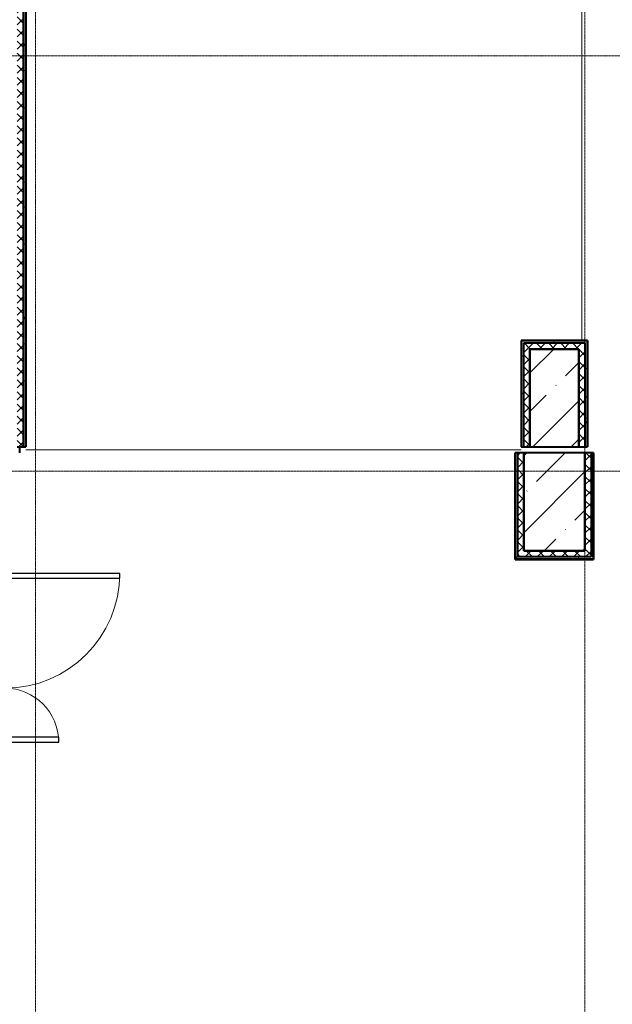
# Model space of a CAD drawing. Header units: millimetres. Extents: x -135639 to 224623, y -383017 to -59102.
# Tile 390 of 494: x 128484 to 133338, y -181783 to -173727. Entities that reach past the tile are written whole.
import ezdxf

# ---------------------------------------------------------------- set-up
doc = ezdxf.new("R2010")
doc.units = ezdxf.units.MM
for name, pattern in [('Линия сетки', [25, 20, -2.5, 0, -2.5]), ('Штрих_3_1_5_', [4.5, 3, -1.5]), ('Штриховая_ш3 п1_5', [4.5, 3, -1.5])]:
    doc.linetypes.add(name, pattern=pattern)
for name, color, linetype, lineweight in [('A-000-M_MASS', 7, 'Continuous', 18), ('A-200-M_WALL', 7, 'Continuous', 18), ('A-200-M_WALL_INT', 7, 'Continuous', 18), ('A-200-M_WALL_PAT', 7, 'Continuous', 40), ('A-325-M_DOOR', 7, 'Continuous', 18), ('A-325-M_DOOR__FRAME', 7, 'Continuous', 30), ('A-325-M_DOOR_PANEL', 7, 'Continuous', 30), ('S-280-M_COLUMN', 7, 'Continuous', 18), ('Z-030-M_GRID', 7, 'Continuous', 9)]:
    doc.layers.add(name, color=color, linetype=linetype, lineweight=lineweight)
doc.layers.add('A-010-M_ROOM_SEPARATION', color=4, linetype='Штриховая_ш3 п1_5', lineweight=40, true_color=0x00ffff)
pattern_1 = [(45, (0, 0), (-49.497475, 49.497475), []), (135, (0, 0), (-49.497475, -49.497475), [])]
pattern_2 = [(0, (0, 0), (406.4, 101.6), [33.528, -271.272, 33.528, -271.272, -1625.6]), (0, (0, 0), (406.4, 101.6), [-609.6, 33.528, -576.072, 33.528, -271.272, -711.2]), (0, (0, 0), (406.4, 101.6), [-1524, 33.528, -169.672, 33.528, -474.472]), (120, (152.4, 50.8), (-291.18818, 301.152724), [33.528, -271.272, 33.528, -271.272, -1625.6]), (120, (152.4, 50.8), (-291.18818, 301.152724), [-609.6, 33.528, -576.072, 33.528, -271.272, -711.2]), (120, (152.4, 50.8), (-291.18818, 301.152724), [-1524, 33.528, -169.672, 33.528, -474.472]), (240, (203.2, 254), (-115.21182, -402.752724), [33.528, -271.272, 33.528, -271.272, -1625.6]), (240, (203.2, 254), (-115.21182, -402.752724), [-609.6, 33.528, -576.072, 33.528, -271.272, -711.2]), (240, (203.2, 254), (-115.21182, -402.752724), [-1524, 33.528, -169.672, 33.528, -474.472])]
pattern_3 = [(45, (0, 0), (-314.309, 314.309), []), (45, (314.3, 0), (-314.309, 314.309), [555.625, -111.125, 3.353, -107.772])]

# ---------------------------------------------------------------- blocks, each defined once
blk = doc.blocks.new('101_Дверь_Двупольная - _ПЧ_Мет_1300х2000_Тех помещения_EI60_Пр-4455169-B1_-7_650_')
at = {"layer": 'A-325-M_DOOR', "color": 253, "lineweight": 30, "true_color": 0xaaaaaa}
for p, q in [((-750, 100), (-775, 100)), ((-775, 100), (-775, -15)), ((-750, -15), (-750, 100)), ((775, 100), (750, 100)), ((750, 100), (750, -15)), ((775, -15), (775, 100)), ((-775, -15), (-750, -15)), ((750, -15), (775, -15))]:
    blk.add_line(p, q, dxfattribs=at)
at = {"layer": 'A-325-M_DOOR__FRAME', "color": 253, "true_color": 0xaaaaaa}
for p, q in [((-690, 100), (-750, 100)), ((-750, 100), (-750, -15)), ((-690, 60), (-690, 100)), ((750, 100), (690, 100)), ((690, 100), (690, 60)), ((750, -15), (750, 100)), ((-680, 60), (-690, 60)), ((-680, -15), (-680, 60)), ((690, 60), (680, 60)), ((680, 60), (680, -15)), ((-750, -15), (-680, -15)), ((680, -15), (750, -15))]:
    blk.add_line(p, q, dxfattribs=at)
at = {"layer": 'A-325-M_DOOR_PANEL', "color": 253, "true_color": 0xaaaaaa}
for p, q in [((-650, 1040), (-690, 1040)), ((-690, 1040), (-690, 100)), ((-650, 100), (-650, 1040)), ((690, 540), (650, 540)), ((650, 540), (650, 100)), ((690, 100), (690, 540)), ((-690, 100), (-650, 100)), ((650, 100), (690, 100))]:
    blk.add_line(p, q, dxfattribs=at)
at = {"layer": 'A-325-M_DOOR_PANEL', "color": 253, "lineweight": 18, "true_color": 0xaaaaaa}
for centre, radius, start, end in [((-690, 100), 940, 360, 90), ((690, 100), 440, 90, 180)]:
    blk.add_arc(centre, radius, start, end, dxfattribs=at)
blk = doc.blocks.new('180_ДефШов_ОснЛиния_ - Накладной профиль шир_ 50 мм Пол-3770030-B1_-7_650_')
at = {"layer": 'A-000-M_MASS', "color": 253, "true_color": 0xaaaaaa}
blk.add_line((0, 0), (4258, 0), dxfattribs=at)
blk = doc.blocks.new('180_ДефШов_ОснЛиния_ - Накладной профиль шир_ 50 мм Пол-3769998-B1_-7_650_')
at = {"layer": 'A-000-M_MASS', "color": 253, "true_color": 0xaaaaaa}
blk.add_line((0, 0), (4058, 0), dxfattribs=at)
blk = doc.blocks.new('135_SLK_GD_AR_rvt-1-B1_-7_650_')
at = {"layer": 'A-200-M_WALL_PAT', "lineweight": 9, "true_color": 0xaaaaaa}
h = blk.add_hatch(dxfattribs=at)
h.set_pattern_fill('FP_10', color=253, style=0, pattern_type=2)
h.set_pattern_definition(pattern_1)
h.paths.add_polyline_path([(136600, 15600), (136650, 15600), (136650, 20800), (136600, 20800), (136600, 16451.3)])
at = {"layer": 'A-200-M_WALL_PAT', "lineweight": 9, "true_color": 0xd2d2d2}
h = blk.add_hatch(dxfattribs=at)
h.set_pattern_fill('FP_11', color=254, style=0, pattern_type=2)
h.set_pattern_definition(pattern_2)
h.paths.add_polyline_path([(136650, 15600), (136670, 15600), (136670, 20750), (136650, 20750), (136650, 16451.3)])
h = blk.add_hatch(dxfattribs=at)
h.set_pattern_fill('FP_11', color=254, style=0, pattern_type=2)
h.set_pattern_definition(pattern_2)
h.paths.add_polyline_path([(140730, 15600), (140750, 15600), (140750, 16450), (140729, 16450), (140730, 16400)])
h = blk.add_hatch(dxfattribs=at)
h.set_pattern_fill('FP_11', color=254, style=0, pattern_type=2)
h.set_pattern_definition(pattern_2)
h.paths.add_polyline_path([(140750, 16450), (141250, 16450), (141250, 16471), (140730, 16470), (140730, 16450)])
at = {"layer": 'A-200-M_WALL_PAT', "lineweight": 9, "true_color": 0xaaaaaa}
h = blk.add_hatch(dxfattribs=at)
h.set_pattern_fill('FP_10', color=253, style=0, pattern_type=2)
h.set_pattern_definition(pattern_1)
h.paths.add_polyline_path([(141200, 16400), (141200, 16450), (140750, 16450), (140750, 16400), (141005.1, 16400)])
h = blk.add_hatch(dxfattribs=at)
h.set_pattern_fill('FP_10', color=253, style=0, pattern_type=2)
h.set_pattern_definition(pattern_1)
h.paths.add_polyline_path([(141250, 15600), (141250, 16450), (141200, 16450), (141200, 15600)])
at = {"layer": 'A-200-M_WALL_PAT', "lineweight": 9, "true_color": 0xd2d2d2}
h = blk.add_hatch(dxfattribs=at)
h.set_pattern_fill('FP_11', color=254, style=0, pattern_type=2)
h.set_pattern_definition(pattern_2)
h.paths.add_polyline_path([(141270, 15600), (141270, 16470), (141250, 16470), (141250, 15600)])
at = {"layer": 'A-200-M_WALL_PAT', "lineweight": 9, "true_color": 0xaaaaaa}
h = blk.add_hatch(dxfattribs=at)
h.set_pattern_fill('FP_10', color=253, style=0, pattern_type=2)
h.set_pattern_definition(pattern_1)
h.paths.add_polyline_path([(140800, 15600), (140800, 16400), (140750, 16400), (140750, 15600)])
at = {"layer": 'A-200-M_WALL_PAT', "lineweight": 9, "true_color": 0xd2d2d2}
h = blk.add_hatch(dxfattribs=at)
h.set_pattern_fill('FP_11', color=254, style=0, pattern_type=2)
h.set_pattern_definition(pattern_2)
h.paths.add_polyline_path([(140679, 14700), (140700, 14700), (140700, 15550), (140680, 15550), (140679, 14750)])
at = {"layer": 'A-200-M_WALL_PAT', "lineweight": 9, "true_color": 0xaaaaaa}
h = blk.add_hatch(dxfattribs=at)
h.set_pattern_fill('FP_10', color=253, style=0, pattern_type=2)
h.set_pattern_definition(pattern_1)
h.paths.add_polyline_path([(140750, 14750), (140750, 15550), (140700, 15550), (140700, 14750)])
h = blk.add_hatch(dxfattribs=at)
h.set_pattern_fill('FP_10', color=253, style=0, pattern_type=2)
h.set_pattern_definition(pattern_1)
h.paths.add_polyline_path([(141300, 14750), (141300, 15550), (141250, 15550), (141250, 14750)])
at = {"layer": 'A-200-M_WALL_PAT', "lineweight": 9, "true_color": 0xd2d2d2}
h = blk.add_hatch(dxfattribs=at)
h.set_pattern_fill('FP_11', color=254, style=0, pattern_type=2)
h.set_pattern_definition(pattern_2)
h.paths.add_polyline_path([(141320, 14700), (141321, 14700), (141320, 15550), (141300, 15550), (141300, 14700)])
at = {"layer": 'A-200-M_WALL_PAT', "lineweight": 9, "true_color": 0xaaaaaa}
h = blk.add_hatch(dxfattribs=at)
h.set_pattern_fill('FP_10', color=253, style=0, pattern_type=2)
h.set_pattern_definition(pattern_1)
h.paths.add_polyline_path([(140700, 14700), (141300, 14700), (141300, 14750), (140700, 14750)])
at = {"layer": 'A-200-M_WALL_PAT', "lineweight": 9, "true_color": 0xd2d2d2}
h = blk.add_hatch(dxfattribs=at)
h.set_pattern_fill('FP_11', color=254, style=0, pattern_type=2)
h.set_pattern_definition(pattern_2)
h.paths.add_polyline_path([(140680, 14680), (141320, 14680), (141320, 14700), (140680, 14700)])
at = {"layer": 'A-010-M_ROOM_SEPARATION', "color": 131, "linetype": 'Штрих_3_1_5_', "true_color": 0xaaffff}
blk.add_line((136621, 15550), (136621, 15600), dxfattribs=at)
at = {"layer": 'A-200-M_WALL', "color": 253, "lineweight": 40, "true_color": 0xaaaaaa}
for p, q in [((136650, 20750), (136650, 15600)), ((136670, 20730), (136670, 15600)), ((140730, 16471), (140729, 16471)), ((140729, 16471), (140729, 16470)), ((140729, 16470), (140730, 16470)), ((140729, 16450), (140729, 16400)), ((140729, 16450), (140730, 16450)), ((140730, 16470), (140730, 16471)), ((140730, 16470), (141200, 16470)), ((140730, 16450), (140730, 16470)), ((140730, 16400), (140730, 16450)), ((140750, 16450), (141200, 16450)), ((140750, 16400), (140750, 16450)), ((141250, 16471), (141200, 16471)), ((141200, 16470), (141250, 16470)), ((141200, 16450), (141250, 16450)), ((141250, 16471), (141250, 16470)), ((141250, 16470), (141270, 16470)), ((141250, 16450), (141250, 15600)), ((141270, 16471), (141270, 16470)), ((141271, 16471), (141270, 16471)), ((141270, 16470), (141270, 15600)), ((141270, 16470), (141271, 16470)), ((141271, 16470), (141271, 16471)), ((140730, 15600), (140730, 16400)), ((140750, 15600), (140750, 16400)), ((140680, 14750), (140680, 15550)), ((140700, 14750), (140700, 15550)), ((141300, 15550), (141300, 14750)), ((141320, 15550), (141320, 14750)), ((140679, 14750), (140679, 14700)), ((140680, 14700), (140680, 14750)), ((140700, 14700), (140700, 14750)), ((141300, 14750), (141300, 14700)), ((141320, 14750), (141320, 14700)), ((141321, 14700), (141321, 14750)), ((140680, 14700), (140679, 14700)), ((140680, 14680), (140679, 14680)), ((140679, 14680), (140679, 14679)), ((140679, 14679), (140680, 14679)), ((140680, 14680), (140680, 14700)), ((141320, 14680), (140680, 14680)), ((140680, 14679), (140680, 14680)), ((141300, 14700), (140700, 14700)), ((141320, 14700), (141320, 14680)), ((141321, 14700), (141320, 14700)), ((141321, 14680), (141320, 14680)), ((141320, 14680), (141320, 14679)), ((141320, 14679), (141321, 14679)), ((141321, 14679), (141321, 14680))]:
    blk.add_line(p, q, dxfattribs=at)
at = {"layer": 'A-200-M_WALL_INT', "color": 253, "lineweight": 40, "true_color": 0xaaaaaa}
for p, q in [((136671, 15600), (136671, 20729)), ((141200, 16471), (140729, 16471)), ((140729, 16471), (140729, 16400)), ((141271, 16471), (141200, 16471)), ((141271, 15600), (141271, 16471)), ((140729, 16400), (140729, 15600)), ((140800, 16400), (141200, 16400)), ((140800, 15600), (140800, 16400)), ((141200, 16400), (141200, 15600)), ((136600, 15600), (136671, 15600)), ((140679, 15550), (140679, 14750)), ((140750, 15550), (140679, 15550)), ((140729, 15600), (140800, 15600)), ((140750, 14750), (140750, 15550)), ((141200, 15600), (141271, 15600)), ((141321, 15550), (141250, 15550)), ((141250, 15550), (141250, 14750)), ((141321, 14750), (141321, 15550)), ((140679, 14750), (140679, 14679)), ((141250, 14750), (140750, 14750)), ((141321, 14679), (141321, 14750)), ((140679, 14679), (141321, 14679))]:
    blk.add_line(p, q, dxfattribs=at)
at = {"layer": 'A-000-M_MASS', "color": 253, "lineweight": 18, "true_color": 0xaaaaaa, "rotation": 269.9999999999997}
blk.add_blockref('180_ДефШов_ОснЛиния_ - Накладной профиль шир_ 50 мм Пол-3770030-B1_-7_650_', (141225, 20729), dxfattribs=at)
at = {"layer": 'A-000-M_MASS', "color": 253, "lineweight": 18, "true_color": 0xaaaaaa}
blk.add_blockref('180_ДефШов_ОснЛиния_ - Накладной профиль шир_ 50 мм Пол-3769998-B1_-7_650_', (136671, 15575), dxfattribs=at)
at = {"layer": 'A-325-M_DOOR', "color": 253, "lineweight": 18, "true_color": 0xaaaaaa, "rotation": 269.9999999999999}
blk.add_blockref('101_Дверь_Двупольная - _ПЧ_Мет_1300х2000_Тех помещения_EI60_Пр-4455169-B1_-7_650_', (136400, 13875), dxfattribs=at)
blk = doc.blocks.new('135_SLK_GD_KR_rvt-1-B1_-7_650_')
at = {"layer": 'S-280-M_COLUMN', "lineweight": 9, "true_color": 0xaaaaaa}
h = blk.add_hatch(dxfattribs=at)
h.set_pattern_fill('FP_20', color=253, style=0, pattern_type=2)
h.set_pattern_definition(pattern_3)
h.paths.add_polyline_path([(140750, 14750), (141250, 14750), (141250, 15550), (140750, 15550)])
at = {"layer": 'S-280-M_COLUMN', "color": 253, "lineweight": 40, "true_color": 0xaaaaaa}
for p, q in [((141250, 15550), (140750, 15550)), ((140750, 15550), (140750, 14750)), ((141250, 14750), (141250, 15550)), ((140750, 14750), (141250, 14750))]:
    blk.add_line(p, q, dxfattribs=at)
blk = doc.blocks.new('135_SLK_K4_KR_rvt-1-B1_-7_650_')
at = {"layer": 'S-280-M_COLUMN', "lineweight": 9, "true_color": 0xaaaaaa}
h = blk.add_hatch(dxfattribs=at)
h.set_pattern_fill('FP_20', color=253, style=0, pattern_type=2)
h.set_pattern_definition(pattern_3)
h.paths.add_polyline_path([(140800, 15600), (141200, 15600), (141200, 16400), (140800, 16400)])
at = {"layer": 'S-280-M_COLUMN', "color": 253, "lineweight": 40, "true_color": 0xaaaaaa}
for p, q in [((141200, 16400), (140800, 16400)), ((140800, 16400), (140800, 15600)), ((141200, 15600), (141200, 16400)), ((140800, 15600), (141200, 15600))]:
    blk.add_line(p, q, dxfattribs=at)
blk = doc.blocks.new('-1 эт')
at = {"layer": 'Z-030-M_GRID', "color": 253, "linetype": 'Линия сетки', "true_color": 0xaaaaaa}
for p, q in [((136750, -19692.8), (136750, 133719.9)), ((141250, -19692.5), (141250, 133719.9)), ((155950.3, 18800), (-3679.5, 18800)), ((155950.5, 15400), (-3679.3, 15400))]:
    blk.add_line(p, q, dxfattribs=at)
at = {"lineweight": 5}
for name in ['135_SLK_GD_KR_rvt-1-B1_-7_650_', '135_SLK_GD_AR_rvt-1-B1_-7_650_', '135_SLK_K4_KR_rvt-1-B1_-7_650_']:
    blk.add_blockref(name, (0, 0), dxfattribs=at)

msp = doc.modelspace()

# ---------------------------------------------------------------- block references
msp.add_blockref('-1 эт', (-8136.8, -192821.5))

doc.saveas('drawing.dxf')
